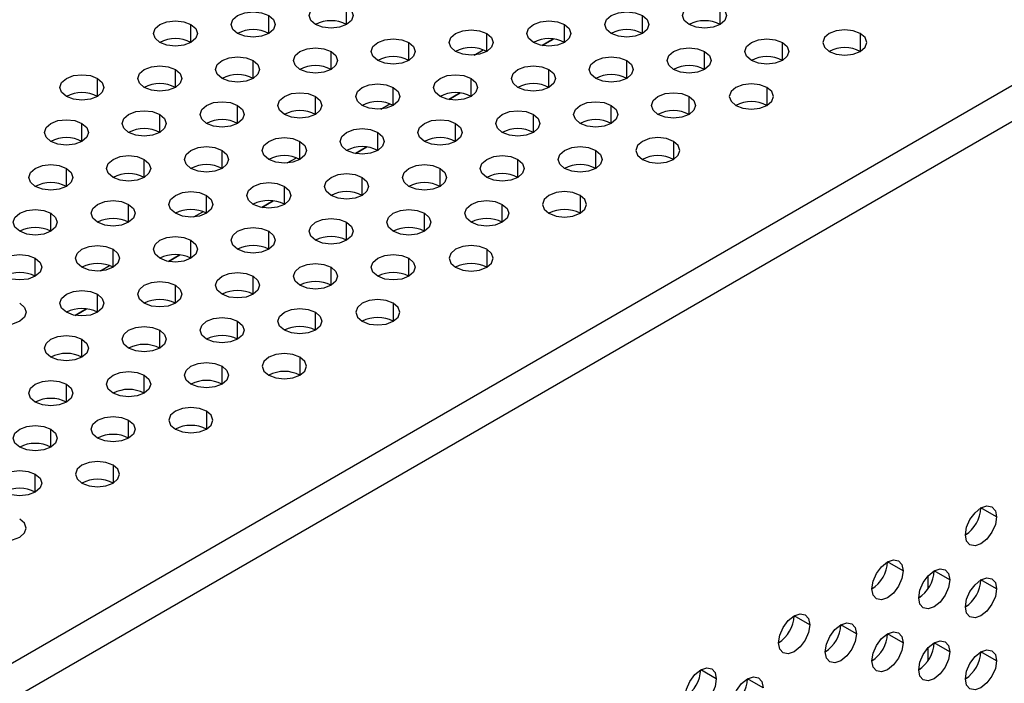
# Model space of a CAD drawing. Header units: millimetres. Extents: x 0 to 1118, y 0 to 864.
# Tile 262 of 304: x 981.29 to 988.74, y 692.65 to 697.67. Entities that reach past the tile are written whole.
import ezdxf

# ---------------------------------------------------------------- set-up
doc = ezdxf.new("R2010")
doc.units = ezdxf.units.MM

msp = doc.modelspace()

# ---------------------------------------------------------------- linework, layer by layer
at = {"color": 7, "linetype": 'Continuous', "lineweight": 25}
for p, q in [((926.1057, 660.9838), (999.8805, 703.5731)), ((926.2471, 660.7933), (999.9748, 703.3554)), ((985.3307, 697.5272), (985.2448, 697.4776)), ((984.6236, 697.1189), (984.5377, 697.0694)), ((983.9165, 696.7107), (983.8306, 696.6612)), ((983.2093, 696.3025), (983.1235, 696.253)), ((982.5022, 695.8943), (982.4164, 695.8448)), ((981.7951, 695.4861), (981.7093, 695.4366)), ((988.6846, 693.9118), (988.5668, 693.9798)), ((987.9775, 693.5036), (987.8597, 693.5716)), ((988.1661, 693.3674), (988.1661, 693.465)), ((988.3311, 693.4355), (988.2132, 693.5035)), ((988.6846, 693.3674), (988.5668, 693.4354)), ((987.2704, 693.0953), (987.1526, 693.1634)), ((987.624, 693.0273), (987.5061, 693.0953)), ((987.9775, 692.9592), (987.8597, 693.0272)), ((988.3311, 692.8911), (988.2132, 692.9591)), ((988.1661, 692.8231), (988.1661, 692.9206)), ((988.6846, 692.823), (988.5668, 692.8911)), ((986.5633, 692.6871), (986.4455, 692.7552)), ((986.9169, 692.6191), (986.799, 692.6871))]:
    msp.add_line(p, q, dxfattribs=at)
at = {"color": 8, "linetype": 'Continuous', "lineweight": 25}
for p, q in [((983.1751, 697.5691), (983.1751, 697.7051)), ((983.7644, 697.6371), (983.7644, 697.7732)), ((986.0035, 697.5691), (986.0035, 697.7051)), ((986.5928, 697.6371), (986.5928, 697.7732)), ((982.5858, 697.501), (982.5858, 697.6371)), ((985.4143, 697.501), (985.4143, 697.6371)), ((984.825, 697.433), (984.825, 697.5691)), ((987.6534, 697.5691), (987.6534, 697.433)), ((984.2358, 697.365), (984.2358, 697.501)), ((985.245, 697.4776), (985.3309, 697.5271)), ((987.0642, 697.365), (987.0642, 697.501)), ((983.6465, 697.2969), (983.6465, 697.433)), ((984.7297, 697.4057), (984.7985, 697.4454)), ((986.4749, 697.2969), (986.4749, 697.433)), ((983.0573, 697.2289), (983.0573, 697.365)), ((985.8857, 697.2289), (985.8857, 697.365)), ((982.468, 697.1609), (982.468, 697.2969)), ((985.2964, 697.1609), (985.2964, 697.2969)), ((981.8787, 697.0928), (981.8787, 697.2289)), ((984.7072, 697.0928), (984.7072, 697.2289)), ((984.1179, 697.0248), (984.1179, 697.1609)), ((984.5379, 697.0694), (984.6238, 697.1189)), ((986.9463, 697.1609), (986.9463, 697.0248)), ((983.5287, 696.9568), (983.5287, 697.0928)), ((984.0226, 696.9975), (984.0914, 697.0372)), ((986.3571, 696.9568), (986.3571, 697.0928)), ((982.9394, 696.8887), (982.9394, 697.0248)), ((985.7678, 696.8887), (985.7678, 697.0248)), ((981.7609, 696.7527), (981.7609, 696.8887)), ((982.3501, 696.8207), (982.3501, 696.9568)), ((984.5893, 696.7527), (984.5893, 696.8887)), ((985.1786, 696.8207), (985.1786, 696.9568)), ((984.0001, 696.6846), (984.0001, 696.8207)), ((983.4108, 696.6166), (983.4108, 696.7527)), ((986.2392, 696.7527), (986.2392, 696.6166)), ((982.8215, 696.5486), (982.8215, 696.6846)), ((983.8308, 696.6612), (983.9166, 696.7107)), ((985.65, 696.5486), (985.65, 696.6846)), ((982.2323, 696.4805), (982.2323, 696.6166)), ((983.3155, 696.5893), (983.3843, 696.629)), ((985.0607, 696.4805), (985.0607, 696.6166)), ((981.643, 696.4125), (981.643, 696.5486)), ((984.4715, 696.4125), (984.4715, 696.5486)), ((983.8822, 696.3445), (983.8822, 696.4805)), ((983.293, 696.2764), (983.293, 696.4125)), ((982.7037, 696.2084), (982.7037, 696.3445)), ((983.1237, 696.2529), (983.2095, 696.3025)), ((985.5321, 696.3445), (985.5321, 696.2084)), ((982.1144, 696.1404), (982.1144, 696.2764)), ((982.6084, 696.1811), (982.6772, 696.2208)), ((984.9429, 696.1404), (984.9429, 696.2764)), ((981.5252, 696.0723), (981.5252, 696.2084)), ((983.7644, 696.0043), (983.7644, 696.1404)), ((984.3536, 696.0723), (984.3536, 696.2084)), ((983.1751, 695.9363), (983.1751, 696.0723)), ((982.5858, 695.8682), (982.5858, 696.0043)), ((981.9966, 695.8002), (981.9966, 695.9363)), ((984.825, 695.9363), (984.825, 695.8002)), ((981.4073, 695.7322), (981.4073, 695.8682)), ((982.4166, 695.8447), (982.5024, 695.8943)), ((984.2358, 695.7322), (984.2358, 695.8682)), ((981.9012, 695.7729), (981.9701, 695.8126)), ((983.6465, 695.6641), (983.6465, 695.8002)), ((983.0573, 695.5961), (983.0573, 695.7322)), ((982.468, 695.5281), (982.468, 695.6641)), ((981.8787, 695.46), (981.8787, 695.5961)), ((981.7095, 695.4365), (981.7953, 695.4861)), ((984.1179, 695.5281), (984.1179, 695.392)), ((982.9394, 695.2559), (982.9394, 695.392)), ((983.5287, 695.324), (983.5287, 695.46)), ((982.3501, 695.1879), (982.3501, 695.324)), ((981.7609, 695.1199), (981.7609, 695.2559)), ((983.4108, 695.1199), (983.4108, 694.9838)), ((982.8215, 694.9158), (982.8215, 695.0518)), ((982.2323, 694.8477), (982.2323, 694.9838)), ((981.643, 694.7797), (981.643, 694.9158)), ((982.7037, 694.7117), (982.7037, 694.5756)), ((981.5252, 694.4395), (981.5252, 694.5756)), ((982.1144, 694.5076), (982.1144, 694.6436)), ((981.9966, 694.3034), (981.9966, 694.1674)), ((981.4073, 694.0993), (981.4073, 694.2354))]:
    msp.add_line(p, q, dxfattribs=at)
at = {"color": 7, "linetype": 'Continuous', "lineweight": 25, "flags": 128}
for points in [[(983.5287, 697.6371), (983.4925, 697.6683), (983.4798, 697.7051), (983.4925, 697.742), (983.5287, 697.7732), (983.5827, 697.794), (983.6465, 697.8014), (983.7103, 697.794), (983.7644, 697.7732)], [(986.3571, 697.6371), (986.321, 697.6683), (986.3083, 697.7051), (986.321, 697.742), (986.3571, 697.7732), (986.4112, 697.794), (986.4749, 697.8014), (986.5387, 697.794), (986.5928, 697.7732)], [(982.9394, 697.5691), (982.9033, 697.6003), (982.8906, 697.6371), (982.9033, 697.6739), (982.9394, 697.7051), (982.9935, 697.726), (983.0573, 697.7333), (983.121, 697.726), (983.1751, 697.7051)], [(983.1751, 697.7051), (983.2112, 697.6739), (983.2239, 697.6371), (983.2112, 697.6003), (983.1751, 697.5691), (983.121, 697.5482), (983.0573, 697.5409), (982.9935, 697.5482), (982.9394, 697.5691)], [(983.7644, 697.7732), (983.8005, 697.742), (983.8132, 697.7051), (983.8005, 697.6683), (983.7644, 697.6371), (983.7103, 697.6163), (983.6465, 697.6089), (983.5827, 697.6163), (983.5287, 697.6371)], [(985.7678, 697.5691), (985.7317, 697.6003), (985.719, 697.6371), (985.7317, 697.6739), (985.7678, 697.7051), (985.8219, 697.726), (985.8857, 697.7333), (985.9495, 697.726), (986.0035, 697.7051)], [(986.0035, 697.7051), (986.0397, 697.6739), (986.0523, 697.6371), (986.0397, 697.6003), (986.0035, 697.5691), (985.9495, 697.5482), (985.8857, 697.5409), (985.8219, 697.5482), (985.7678, 697.5691)], [(986.5928, 697.7732), (986.6289, 697.742), (986.6416, 697.7051), (986.6289, 697.6683), (986.5928, 697.6371), (986.5387, 697.6163), (986.4749, 697.6089), (986.4112, 697.6163), (986.3571, 697.6371)], [(982.3501, 697.501), (982.314, 697.5323), (982.3013, 697.5691), (982.314, 697.6059), (982.3501, 697.6371), (982.4042, 697.658), (982.468, 697.6653), (982.5318, 697.658), (982.5858, 697.6371)], [(982.5858, 697.6371), (982.622, 697.6059), (982.6347, 697.5691), (982.622, 697.5323), (982.5858, 697.501), (982.5318, 697.4802), (982.468, 697.4729), (982.4042, 697.4802), (982.3501, 697.501)], [(985.1786, 697.501), (985.1424, 697.5323), (985.1298, 697.5691), (985.1424, 697.6059), (985.1786, 697.6371), (985.2326, 697.658), (985.2964, 697.6653), (985.3602, 697.658), (985.4143, 697.6371)], [(985.4143, 697.6371), (985.4504, 697.6059), (985.4631, 697.5691), (985.4504, 697.5323), (985.4143, 697.501), (985.3602, 697.4802), (985.2964, 697.4729), (985.2326, 697.4802), (985.1786, 697.501)], [(984.5893, 697.433), (984.5532, 697.4642), (984.5405, 697.501), (984.5532, 697.5379), (984.5893, 697.5691), (984.6434, 697.5899), (984.7072, 697.5973), (984.7709, 697.5899), (984.825, 697.5691)], [(984.825, 697.5691), (984.8611, 697.5379), (984.8738, 697.501), (984.8611, 697.4642), (984.825, 697.433), (984.7709, 697.4122), (984.7072, 697.4048), (984.6434, 697.4122), (984.5893, 697.433)], [(987.6534, 697.5691), (987.5994, 697.5899), (987.5356, 697.5973), (987.4718, 697.5899), (987.4177, 697.5691), (987.3816, 697.5379), (987.3689, 697.501), (987.3816, 697.4642), (987.4177, 697.433)], [(987.4177, 697.433), (987.4718, 697.4122), (987.5356, 697.4048), (987.5994, 697.4122), (987.6534, 697.433), (987.6896, 697.4642), (987.7023, 697.501), (987.6896, 697.5379), (987.6534, 697.5691)], [(984.0001, 697.365), (983.9639, 697.3962), (983.9512, 697.433), (983.9639, 697.4698), (984.0001, 697.501), (984.0541, 697.5219), (984.1179, 697.5292), (984.1817, 697.5219), (984.2358, 697.501)], [(984.2358, 697.501), (984.2719, 697.4698), (984.2846, 697.433), (984.2719, 697.3962), (984.2358, 697.365), (984.1817, 697.3441), (984.1179, 697.3368), (984.0541, 697.3441), (984.0001, 697.365)], [(986.8285, 697.365), (986.7924, 697.3962), (986.7797, 697.433), (986.7924, 697.4698), (986.8285, 697.501), (986.8826, 697.5219), (986.9463, 697.5292), (987.0101, 697.5219), (987.0642, 697.501)], [(987.0642, 697.501), (987.1003, 697.4698), (987.113, 697.433), (987.1003, 697.3962), (987.0642, 697.365), (987.0101, 697.3441), (986.9463, 697.3368), (986.8826, 697.3441), (986.8285, 697.365)], [(983.4108, 697.2969), (983.3747, 697.3282), (983.362, 697.365), (983.3747, 697.4018), (983.4108, 697.433), (983.4649, 697.4539), (983.5287, 697.4612), (983.5924, 697.4539), (983.6465, 697.433)], [(983.6465, 697.433), (983.6826, 697.4018), (983.6953, 697.365), (983.6826, 697.3282), (983.6465, 697.2969), (983.5924, 697.2761), (983.5287, 697.2688), (983.4649, 697.2761), (983.4108, 697.2969)], [(986.2392, 697.2969), (986.2031, 697.3282), (986.1904, 697.365), (986.2031, 697.4018), (986.2392, 697.433), (986.2933, 697.4539), (986.3571, 697.4612), (986.4209, 697.4539), (986.4749, 697.433)], [(986.4749, 697.433), (986.5111, 697.4018), (986.5237, 697.365), (986.5111, 697.3282), (986.4749, 697.2969), (986.4209, 697.2761), (986.3571, 697.2688), (986.2933, 697.2761), (986.2392, 697.2969)], [(982.8215, 697.2289), (982.7854, 697.2601), (982.7727, 697.2969), (982.7854, 697.3338), (982.8215, 697.365), (982.8756, 697.3858), (982.9394, 697.3932), (983.0032, 697.3858), (983.0573, 697.365)], [(983.0573, 697.365), (983.0934, 697.3338), (983.1061, 697.2969), (983.0934, 697.2601), (983.0573, 697.2289), (983.0032, 697.2081), (982.9394, 697.2007), (982.8756, 697.2081), (982.8215, 697.2289)], [(985.65, 697.2289), (985.6138, 697.2601), (985.6012, 697.2969), (985.6138, 697.3338), (985.65, 697.365), (985.704, 697.3858), (985.7678, 697.3932), (985.8316, 697.3858), (985.8857, 697.365)], [(985.8857, 697.365), (985.9218, 697.3338), (985.9345, 697.2969), (985.9218, 697.2601), (985.8857, 697.2289), (985.8316, 697.2081), (985.7678, 697.2007), (985.704, 697.2081), (985.65, 697.2289)], [(981.643, 697.0928), (981.6069, 697.1241), (981.5942, 697.1609), (981.6069, 697.1977), (981.643, 697.2289), (981.6971, 697.2498), (981.7609, 697.2571), (981.8247, 697.2498), (981.8787, 697.2289)], [(982.2323, 697.1609), (982.1962, 697.1921), (982.1835, 697.2289), (982.1962, 697.2657), (982.2323, 697.2969), (982.2864, 697.3178), (982.3501, 697.3251), (982.4139, 697.3178), (982.468, 697.2969)], [(982.468, 697.2969), (982.5041, 697.2657), (982.5168, 697.2289), (982.5041, 697.1921), (982.468, 697.1609), (982.4139, 697.14), (982.3501, 697.1327), (982.2864, 697.14), (982.2323, 697.1609)], [(984.4715, 697.0928), (984.4353, 697.1241), (984.4226, 697.1609), (984.4353, 697.1977), (984.4715, 697.2289), (984.5255, 697.2498), (984.5893, 697.2571), (984.6531, 697.2498), (984.7072, 697.2289)], [(985.0607, 697.1609), (985.0246, 697.1921), (985.0119, 697.2289), (985.0246, 697.2657), (985.0607, 697.2969), (985.1148, 697.3178), (985.1786, 697.3251), (985.2424, 697.3178), (985.2964, 697.2969)], [(985.2964, 697.2969), (985.3326, 697.2657), (985.3452, 697.2289), (985.3326, 697.1921), (985.2964, 697.1609), (985.2424, 697.14), (985.1786, 697.1327), (985.1148, 697.14), (985.0607, 697.1609)], [(981.8787, 697.2289), (981.9149, 697.1977), (981.9276, 697.1609), (981.9149, 697.1241), (981.8787, 697.0928), (981.8247, 697.072), (981.7609, 697.0647), (981.6971, 697.072), (981.643, 697.0928)], [(983.8822, 697.0248), (983.8461, 697.056), (983.8334, 697.0928), (983.8461, 697.1297), (983.8822, 697.1609), (983.9363, 697.1817), (984.0001, 697.1891), (984.0638, 697.1817), (984.1179, 697.1609)], [(984.7072, 697.2289), (984.7433, 697.1977), (984.756, 697.1609), (984.7433, 697.1241), (984.7072, 697.0928), (984.6531, 697.072), (984.5893, 697.0647), (984.5255, 697.072), (984.4715, 697.0928)], [(986.9463, 697.1609), (986.8923, 697.1817), (986.8285, 697.1891), (986.7647, 697.1817), (986.7106, 697.1609), (986.6745, 697.1297), (986.6618, 697.0928), (986.6745, 697.056), (986.7106, 697.0248)], [(983.293, 696.9568), (983.2568, 696.988), (983.2441, 697.0248), (983.2568, 697.0616), (983.293, 697.0928), (983.347, 697.1137), (983.4108, 697.121), (983.4746, 697.1137), (983.5287, 697.0928)], [(984.1179, 697.1609), (984.154, 697.1297), (984.1667, 697.0928), (984.154, 697.056), (984.1179, 697.0248), (984.0638, 697.004), (984.0001, 696.9966), (983.9363, 697.004), (983.8822, 697.0248)], [(986.1214, 696.9568), (986.0853, 696.988), (986.0726, 697.0248), (986.0853, 697.0616), (986.1214, 697.0928), (986.1755, 697.1137), (986.2392, 697.121), (986.303, 697.1137), (986.3571, 697.0928)], [(986.7106, 697.0248), (986.7647, 697.004), (986.8285, 696.9966), (986.8923, 697.004), (986.9463, 697.0248), (986.9825, 697.056), (986.9952, 697.0928), (986.9825, 697.1297), (986.9463, 697.1609)], [(982.7037, 696.8887), (982.6676, 696.92), (982.6549, 696.9568), (982.6676, 696.9936), (982.7037, 697.0248), (982.7578, 697.0457), (982.8215, 697.053), (982.8853, 697.0457), (982.9394, 697.0248)], [(983.5287, 697.0928), (983.5648, 697.0616), (983.5775, 697.0248), (983.5648, 696.988), (983.5287, 696.9568), (983.4746, 696.9359), (983.4108, 696.9286), (983.347, 696.9359), (983.293, 696.9568)], [(985.5321, 696.8887), (985.496, 696.92), (985.4833, 696.9568), (985.496, 696.9936), (985.5321, 697.0248), (985.5862, 697.0457), (985.65, 697.053), (985.7138, 697.0457), (985.7678, 697.0248)], [(986.3571, 697.0928), (986.3932, 697.0616), (986.4059, 697.0248), (986.3932, 696.988), (986.3571, 696.9568), (986.303, 696.9359), (986.2392, 696.9286), (986.1755, 696.9359), (986.1214, 696.9568)], [(982.1144, 696.8207), (982.0783, 696.8519), (982.0656, 696.8887), (982.0783, 696.9256), (982.1144, 696.9568), (982.1685, 696.9776), (982.2323, 696.985), (982.2961, 696.9776), (982.3501, 696.9568)], [(982.9394, 697.0248), (982.9755, 696.9936), (982.9882, 696.9568), (982.9755, 696.92), (982.9394, 696.8887), (982.8853, 696.8679), (982.8215, 696.8606), (982.7578, 696.8679), (982.7037, 696.8887)], [(984.9429, 696.8207), (984.9067, 696.8519), (984.8941, 696.8887), (984.9067, 696.9256), (984.9429, 696.9568), (984.9969, 696.9776), (985.0607, 696.985), (985.1245, 696.9776), (985.1786, 696.9568)], [(985.7678, 697.0248), (985.804, 696.9936), (985.8166, 696.9568), (985.804, 696.92), (985.7678, 696.8887), (985.7138, 696.8679), (985.65, 696.8606), (985.5862, 696.8679), (985.5321, 696.8887)], [(981.5252, 696.7527), (981.4891, 696.7839), (981.4764, 696.8207), (981.4891, 696.8575), (981.5252, 696.8887), (981.5793, 696.9096), (981.643, 696.9169), (981.7068, 696.9096), (981.7609, 696.8887)], [(981.7609, 696.8887), (981.797, 696.8575), (981.8097, 696.8207), (981.797, 696.7839), (981.7609, 696.7527), (981.7068, 696.7318), (981.643, 696.7245), (981.5793, 696.7318), (981.5252, 696.7527)], [(982.3501, 696.9568), (982.3863, 696.9256), (982.399, 696.8887), (982.3863, 696.8519), (982.3501, 696.8207), (982.2961, 696.7999), (982.2323, 696.7925), (982.1685, 696.7999), (982.1144, 696.8207)], [(984.3536, 696.7527), (984.3175, 696.7839), (984.3048, 696.8207), (984.3175, 696.8575), (984.3536, 696.8887), (984.4077, 696.9096), (984.4715, 696.9169), (984.5352, 696.9096), (984.5893, 696.8887)], [(984.5893, 696.8887), (984.6254, 696.8575), (984.6381, 696.8207), (984.6254, 696.7839), (984.5893, 696.7527), (984.5352, 696.7318), (984.4715, 696.7245), (984.4077, 696.7318), (984.3536, 696.7527)], [(985.1786, 696.9568), (985.2147, 696.9256), (985.2274, 696.8887), (985.2147, 696.8519), (985.1786, 696.8207), (985.1245, 696.7999), (985.0607, 696.7925), (984.9969, 696.7999), (984.9429, 696.8207)], [(983.7644, 696.6846), (983.7282, 696.7159), (983.7155, 696.7527), (983.7282, 696.7895), (983.7644, 696.8207), (983.8184, 696.8416), (983.8822, 696.8489), (983.946, 696.8416), (984.0001, 696.8207)], [(984.0001, 696.8207), (984.0362, 696.7895), (984.0489, 696.7527), (984.0362, 696.7159), (984.0001, 696.6846), (983.946, 696.6638), (983.8822, 696.6565), (983.8184, 696.6638), (983.7644, 696.6846)], [(983.1751, 696.6166), (983.139, 696.6478), (983.1263, 696.6846), (983.139, 696.7215), (983.1751, 696.7527), (983.2292, 696.7735), (983.293, 696.7809), (983.3567, 696.7735), (983.4108, 696.7527)], [(983.4108, 696.7527), (983.4469, 696.7215), (983.4596, 696.6846), (983.4469, 696.6478), (983.4108, 696.6166), (983.3567, 696.5957), (983.293, 696.5884), (983.2292, 696.5957), (983.1751, 696.6166)], [(986.2392, 696.7527), (986.1852, 696.7735), (986.1214, 696.7809), (986.0576, 696.7735), (986.0035, 696.7527), (985.9674, 696.7215), (985.9547, 696.6846), (985.9674, 696.6478), (986.0035, 696.6166)], [(986.0035, 696.6166), (986.0576, 696.5957), (986.1214, 696.5884), (986.1852, 696.5957), (986.2392, 696.6166), (986.2754, 696.6478), (986.288, 696.6846), (986.2754, 696.7215), (986.2392, 696.7527)], [(982.5858, 696.5486), (982.5497, 696.5798), (982.537, 696.6166), (982.5497, 696.6534), (982.5858, 696.6846), (982.6399, 696.7055), (982.7037, 696.7128), (982.7675, 696.7055), (982.8215, 696.6846)], [(982.8215, 696.6846), (982.8577, 696.6534), (982.8704, 696.6166), (982.8577, 696.5798), (982.8215, 696.5486), (982.7675, 696.5277), (982.7037, 696.5204), (982.6399, 696.5277), (982.5858, 696.5486)], [(985.4143, 696.5486), (985.3781, 696.5798), (985.3655, 696.6166), (985.3781, 696.6534), (985.4143, 696.6846), (985.4683, 696.7055), (985.5321, 696.7128), (985.5959, 696.7055), (985.65, 696.6846)], [(985.65, 696.6846), (985.6861, 696.6534), (985.6988, 696.6166), (985.6861, 696.5798), (985.65, 696.5486), (985.5959, 696.5277), (985.5321, 696.5204), (985.4683, 696.5277), (985.4143, 696.5486)], [(981.9966, 696.4805), (981.9605, 696.5118), (981.9478, 696.5486), (981.9605, 696.5854), (981.9966, 696.6166), (982.0507, 696.6375), (982.1144, 696.6448), (982.1782, 696.6375), (982.2323, 696.6166)], [(982.2323, 696.6166), (982.2684, 696.5854), (982.2811, 696.5486), (982.2684, 696.5118), (982.2323, 696.4805), (982.1782, 696.4597), (982.1144, 696.4524), (982.0507, 696.4597), (981.9966, 696.4805)], [(984.825, 696.4805), (984.7889, 696.5118), (984.7762, 696.5486), (984.7889, 696.5854), (984.825, 696.6166), (984.8791, 696.6375), (984.9429, 696.6448), (985.0066, 696.6375), (985.0607, 696.6166)], [(985.0607, 696.6166), (985.0968, 696.5854), (985.1095, 696.5486), (985.0968, 696.5118), (985.0607, 696.4805), (985.0066, 696.4597), (984.9429, 696.4524), (984.8791, 696.4597), (984.825, 696.4805)], [(981.4073, 696.4125), (981.3712, 696.4437), (981.3585, 696.4805), (981.3712, 696.5174), (981.4073, 696.5486), (981.4614, 696.5694), (981.5252, 696.5768), (981.589, 696.5694), (981.643, 696.5486)], [(981.643, 696.5486), (981.6792, 696.5174), (981.6919, 696.4805), (981.6792, 696.4437), (981.643, 696.4125), (981.589, 696.3916), (981.5252, 696.3843), (981.4614, 696.3916), (981.4073, 696.4125)], [(984.2358, 696.4125), (984.1996, 696.4437), (984.1869, 696.4805), (984.1996, 696.5174), (984.2358, 696.5486), (984.2898, 696.5694), (984.3536, 696.5768), (984.4174, 696.5694), (984.4715, 696.5486)], [(984.4715, 696.5486), (984.5076, 696.5174), (984.5203, 696.4805), (984.5076, 696.4437), (984.4715, 696.4125), (984.4174, 696.3916), (984.3536, 696.3843), (984.2898, 696.3916), (984.2358, 696.4125)], [(983.0573, 696.2764), (983.0211, 696.3076), (983.0084, 696.3445), (983.0211, 696.3813), (983.0573, 696.4125), (983.1113, 696.4334), (983.1751, 696.4407), (983.2389, 696.4334), (983.293, 696.4125)], [(983.6465, 696.3445), (983.6104, 696.3757), (983.5977, 696.4125), (983.6104, 696.4493), (983.6465, 696.4805), (983.7006, 696.5014), (983.7644, 696.5087), (983.8281, 696.5014), (983.8822, 696.4805)], [(983.8822, 696.4805), (983.9183, 696.4493), (983.931, 696.4125), (983.9183, 696.3757), (983.8822, 696.3445), (983.8281, 696.3236), (983.7644, 696.3163), (983.7006, 696.3236), (983.6465, 696.3445)], [(982.468, 696.2084), (982.4319, 696.2396), (982.4192, 696.2764), (982.4319, 696.3133), (982.468, 696.3445), (982.5221, 696.3653), (982.5858, 696.3726), (982.6496, 696.3653), (982.7037, 696.3445)], [(983.293, 696.4125), (983.3291, 696.3813), (983.3418, 696.3445), (983.3291, 696.3076), (983.293, 696.2764), (983.2389, 696.2556), (983.1751, 696.2483), (983.1113, 696.2556), (983.0573, 696.2764)], [(985.5321, 696.3445), (985.4781, 696.3653), (985.4143, 696.3726), (985.3505, 696.3653), (985.2964, 696.3445), (985.2603, 696.3133), (985.2476, 696.2764), (985.2603, 696.2396), (985.2964, 696.2084)], [(981.8787, 696.1404), (981.8426, 696.1716), (981.8299, 696.2084), (981.8426, 696.2452), (981.8787, 696.2764), (981.9328, 696.2973), (981.9966, 696.3046), (982.0604, 696.2973), (982.1144, 696.2764)], [(982.7037, 696.3445), (982.7398, 696.3133), (982.7525, 696.2764), (982.7398, 696.2396), (982.7037, 696.2084), (982.6496, 696.1875), (982.5858, 696.1802), (982.5221, 696.1875), (982.468, 696.2084)], [(984.7072, 696.1404), (984.671, 696.1716), (984.6584, 696.2084), (984.671, 696.2452), (984.7072, 696.2764), (984.7612, 696.2973), (984.825, 696.3046), (984.8888, 696.2973), (984.9429, 696.2764)], [(985.2964, 696.2084), (985.3505, 696.1875), (985.4143, 696.1802), (985.4781, 696.1875), (985.5321, 696.2084), (985.5683, 696.2396), (985.5809, 696.2764), (985.5683, 696.3133), (985.5321, 696.3445)], [(981.2895, 696.0723), (981.2534, 696.1035), (981.2407, 696.1404), (981.2534, 696.1772), (981.2895, 696.2084), (981.3436, 696.2293), (981.4073, 696.2366), (981.4711, 696.2293), (981.5252, 696.2084)], [(982.1144, 696.2764), (982.1506, 696.2452), (982.1633, 696.2084), (982.1506, 696.1716), (982.1144, 696.1404), (982.0604, 696.1195), (981.9966, 696.1122), (981.9328, 696.1195), (981.8787, 696.1404)], [(984.1179, 696.0723), (984.0818, 696.1035), (984.0691, 696.1404), (984.0818, 696.1772), (984.1179, 696.2084), (984.172, 696.2293), (984.2358, 696.2366), (984.2995, 696.2293), (984.3536, 696.2084)], [(984.9429, 696.2764), (984.979, 696.2452), (984.9917, 696.2084), (984.979, 696.1716), (984.9429, 696.1404), (984.8888, 696.1195), (984.825, 696.1122), (984.7612, 696.1195), (984.7072, 696.1404)], [(981.5252, 696.2084), (981.5613, 696.1772), (981.574, 696.1404), (981.5613, 696.1035), (981.5252, 696.0723), (981.4711, 696.0515), (981.4073, 696.0442), (981.3436, 696.0515), (981.2895, 696.0723)], [(983.5287, 696.0043), (983.4925, 696.0355), (983.4798, 696.0723), (983.4925, 696.1092), (983.5287, 696.1404), (983.5827, 696.1612), (983.6465, 696.1685), (983.7103, 696.1612), (983.7644, 696.1404)], [(983.7644, 696.1404), (983.8005, 696.1092), (983.8132, 696.0723), (983.8005, 696.0355), (983.7644, 696.0043), (983.7103, 695.9834), (983.6465, 695.9761), (983.5827, 695.9834), (983.5287, 696.0043)], [(984.3536, 696.2084), (984.3897, 696.1772), (984.4024, 696.1404), (984.3897, 696.1035), (984.3536, 696.0723), (984.2995, 696.0515), (984.2358, 696.0442), (984.172, 696.0515), (984.1179, 696.0723)], [(982.9394, 695.9363), (982.9033, 695.9675), (982.8906, 696.0043), (982.9033, 696.0411), (982.9394, 696.0723), (982.9935, 696.0932), (983.0573, 696.1005), (983.121, 696.0932), (983.1751, 696.0723)], [(983.1751, 696.0723), (983.2112, 696.0411), (983.2239, 696.0043), (983.2112, 695.9675), (983.1751, 695.9363), (983.121, 695.9154), (983.0573, 695.9081), (982.9935, 695.9154), (982.9394, 695.9363)], [(982.3501, 695.8682), (982.314, 695.8994), (982.3013, 695.9363), (982.314, 695.9731), (982.3501, 696.0043), (982.4042, 696.0252), (982.468, 696.0325), (982.5318, 696.0252), (982.5858, 696.0043)], [(982.5858, 696.0043), (982.622, 695.9731), (982.6347, 695.9363), (982.622, 695.8994), (982.5858, 695.8682), (982.5318, 695.8474), (982.468, 695.8401), (982.4042, 695.8474), (982.3501, 695.8682)], [(981.7609, 695.8002), (981.7248, 695.8314), (981.7121, 695.8682), (981.7248, 695.9051), (981.7609, 695.9363), (981.815, 695.9571), (981.8787, 695.9644), (981.9425, 695.9571), (981.9966, 695.9363)], [(981.9966, 695.9363), (982.0327, 695.9051), (982.0454, 695.8682), (982.0327, 695.8314), (981.9966, 695.8002), (981.9425, 695.7793), (981.8787, 695.772), (981.815, 695.7793), (981.7609, 695.8002)], [(984.825, 695.9363), (984.7709, 695.9571), (984.7072, 695.9644), (984.6434, 695.9571), (984.5893, 695.9363), (984.5532, 695.9051), (984.5405, 695.8682), (984.5532, 695.8314), (984.5893, 695.8002)], [(984.5893, 695.8002), (984.6434, 695.7793), (984.7072, 695.772), (984.7709, 695.7793), (984.825, 695.8002), (984.8611, 695.8314), (984.8738, 695.8682), (984.8611, 695.9051), (984.825, 695.9363)], [(981.1716, 695.7322), (981.1355, 695.7634), (981.1228, 695.8002), (981.1355, 695.837), (981.1716, 695.8682), (981.2257, 695.8891), (981.2895, 695.8964), (981.3533, 695.8891), (981.4073, 695.8682)], [(981.4073, 695.8682), (981.4435, 695.837), (981.4562, 695.8002), (981.4435, 695.7634), (981.4073, 695.7322), (981.3533, 695.7113), (981.2895, 695.704), (981.2257, 695.7113), (981.1716, 695.7322)], [(984.0001, 695.7322), (983.9639, 695.7634), (983.9512, 695.8002), (983.9639, 695.837), (984.0001, 695.8682), (984.0541, 695.8891), (984.1179, 695.8964), (984.1817, 695.8891), (984.2358, 695.8682)], [(984.2358, 695.8682), (984.2719, 695.837), (984.2846, 695.8002), (984.2719, 695.7634), (984.2358, 695.7322), (984.1817, 695.7113), (984.1179, 695.704), (984.0541, 695.7113), (984.0001, 695.7322)], [(983.4108, 695.6641), (983.3747, 695.6953), (983.362, 695.7322), (983.3747, 695.769), (983.4108, 695.8002), (983.4649, 695.8211), (983.5287, 695.8284), (983.5924, 695.8211), (983.6465, 695.8002)], [(983.6465, 695.8002), (983.6826, 695.769), (983.6953, 695.7322), (983.6826, 695.6953), (983.6465, 695.6641), (983.5924, 695.6433), (983.5287, 695.6359), (983.4649, 695.6433), (983.4108, 695.6641)], [(982.2323, 695.5281), (982.1962, 695.5593), (982.1835, 695.5961), (982.1962, 695.6329), (982.2323, 695.6641), (982.2864, 695.685), (982.3501, 695.6923), (982.4139, 695.685), (982.468, 695.6641)], [(982.8215, 695.5961), (982.7854, 695.6273), (982.7727, 695.6641), (982.7854, 695.7009), (982.8215, 695.7322), (982.8756, 695.753), (982.9394, 695.7603), (983.0032, 695.753), (983.0573, 695.7322)], [(983.0573, 695.7322), (983.0934, 695.7009), (983.1061, 695.6641), (983.0934, 695.6273), (983.0573, 695.5961), (983.0032, 695.5752), (982.9394, 695.5679), (982.8756, 695.5752), (982.8215, 695.5961)], [(981.643, 695.46), (981.6069, 695.4912), (981.5942, 695.5281), (981.6069, 695.5649), (981.643, 695.5961), (981.6971, 695.617), (981.7609, 695.6243), (981.8247, 695.617), (981.8787, 695.5961)], [(982.468, 695.6641), (982.5041, 695.6329), (982.5168, 695.5961), (982.5041, 695.5593), (982.468, 695.5281), (982.4139, 695.5072), (982.3501, 695.4999), (982.2864, 695.5072), (982.2323, 695.5281)], [(981.8787, 695.5961), (981.9149, 695.5649), (981.9276, 695.5281), (981.9149, 695.4912), (981.8787, 695.46), (981.8247, 695.4392), (981.7609, 695.4318), (981.6971, 695.4392), (981.643, 695.46)], [(984.1179, 695.5281), (984.0638, 695.5489), (984.0001, 695.5562), (983.9363, 695.5489), (983.8822, 695.5281), (983.8461, 695.4968), (983.8334, 695.46), (983.8461, 695.4232), (983.8822, 695.392)], [(981.2895, 695.5281), (981.3256, 695.4968), (981.3383, 695.46), (981.3256, 695.4232), (981.2895, 695.392), (981.2354, 695.3711), (981.1716, 695.3638), (981.1079, 695.3711), (981.0538, 695.392)], [(983.293, 695.324), (983.2568, 695.3552), (983.2441, 695.392), (983.2568, 695.4288), (983.293, 695.46), (983.347, 695.4809), (983.4108, 695.4882), (983.4746, 695.4809), (983.5287, 695.46)], [(983.8822, 695.392), (983.9363, 695.3711), (984.0001, 695.3638), (984.0638, 695.3711), (984.1179, 695.392), (984.154, 695.4232), (984.1667, 695.46), (984.154, 695.4968), (984.1179, 695.5281)], [(982.7037, 695.2559), (982.6676, 695.2871), (982.6549, 695.324), (982.6676, 695.3608), (982.7037, 695.392), (982.7578, 695.4128), (982.8215, 695.4202), (982.8853, 695.4128), (982.9394, 695.392)], [(982.9394, 695.392), (982.9755, 695.3608), (982.9882, 695.324), (982.9755, 695.2871), (982.9394, 695.2559), (982.8853, 695.2351), (982.8215, 695.2277), (982.7578, 695.2351), (982.7037, 695.2559)], [(983.5287, 695.46), (983.5648, 695.4288), (983.5775, 695.392), (983.5648, 695.3552), (983.5287, 695.324), (983.4746, 695.3031), (983.4108, 695.2958), (983.347, 695.3031), (983.293, 695.324)], [(982.1144, 695.1879), (982.0783, 695.2191), (982.0656, 695.2559), (982.0783, 695.2927), (982.1144, 695.324), (982.1685, 695.3448), (982.2323, 695.3521), (982.2961, 695.3448), (982.3501, 695.324)], [(982.3501, 695.324), (982.3863, 695.2927), (982.399, 695.2559), (982.3863, 695.2191), (982.3501, 695.1879), (982.2961, 695.167), (982.2323, 695.1597), (982.1685, 695.167), (982.1144, 695.1879)], [(981.5252, 695.1199), (981.4891, 695.1511), (981.4764, 695.1879), (981.4891, 695.2247), (981.5252, 695.2559), (981.5793, 695.2768), (981.643, 695.2841), (981.7068, 695.2768), (981.7609, 695.2559)], [(981.7609, 695.2559), (981.797, 695.2247), (981.8097, 695.1879), (981.797, 695.1511), (981.7609, 695.1199), (981.7068, 695.099), (981.643, 695.0917), (981.5793, 695.099), (981.5252, 695.1199)], [(983.4108, 695.1199), (983.3567, 695.1407), (983.293, 695.148), (983.2292, 695.1407), (983.1751, 695.1199), (983.139, 695.0886), (983.1263, 695.0518), (983.139, 695.015), (983.1751, 694.9838)], [(983.1751, 694.9838), (983.2292, 694.9629), (983.293, 694.9556), (983.3567, 694.9629), (983.4108, 694.9838), (983.4469, 695.015), (983.4596, 695.0518), (983.4469, 695.0886), (983.4108, 695.1199)], [(982.5858, 694.9158), (982.5497, 694.947), (982.537, 694.9838), (982.5497, 695.0206), (982.5858, 695.0518), (982.6399, 695.0727), (982.7037, 695.08), (982.7675, 695.0727), (982.8215, 695.0518)], [(982.8215, 695.0518), (982.8577, 695.0206), (982.8704, 694.9838), (982.8577, 694.947), (982.8215, 694.9158), (982.7675, 694.8949), (982.7037, 694.8876), (982.6399, 694.8949), (982.5858, 694.9158)], [(981.9966, 694.8477), (981.9605, 694.8789), (981.9478, 694.9158), (981.9605, 694.9526), (981.9966, 694.9838), (982.0507, 695.0046), (982.1144, 695.012), (982.1782, 695.0046), (982.2323, 694.9838)], [(982.2323, 694.9838), (982.2684, 694.9526), (982.2811, 694.9158), (982.2684, 694.8789), (982.2323, 694.8477), (982.1782, 694.8269), (982.1144, 694.8195), (982.0507, 694.8269), (981.9966, 694.8477)], [(981.4073, 694.7797), (981.3712, 694.8109), (981.3585, 694.8477), (981.3712, 694.8845), (981.4073, 694.9158), (981.4614, 694.9366), (981.5252, 694.9439), (981.589, 694.9366), (981.643, 694.9158)], [(981.643, 694.9158), (981.6792, 694.8845), (981.6919, 694.8477), (981.6792, 694.8109), (981.643, 694.7797), (981.589, 694.7588), (981.5252, 694.7515), (981.4614, 694.7588), (981.4073, 694.7797)], [(982.7037, 694.7117), (982.6496, 694.7325), (982.5858, 694.7398), (982.5221, 694.7325), (982.468, 694.7117), (982.4319, 694.6804), (982.4192, 694.6436), (982.4319, 694.6068), (982.468, 694.5756)], [(981.8787, 694.5076), (981.8426, 694.5388), (981.8299, 694.5756), (981.8426, 694.6124), (981.8787, 694.6436), (981.9328, 694.6645), (981.9966, 694.6718), (982.0604, 694.6645), (982.1144, 694.6436)], [(982.468, 694.5756), (982.5221, 694.5547), (982.5858, 694.5474), (982.6496, 694.5547), (982.7037, 694.5756), (982.7398, 694.6068), (982.7525, 694.6436), (982.7398, 694.6804), (982.7037, 694.7117)], [(981.2895, 694.4395), (981.2534, 694.4707), (981.2407, 694.5076), (981.2534, 694.5444), (981.2895, 694.5756), (981.3436, 694.5964), (981.4073, 694.6038), (981.4711, 694.5964), (981.5252, 694.5756)], [(981.5252, 694.5756), (981.5613, 694.5444), (981.574, 694.5076), (981.5613, 694.4707), (981.5252, 694.4395), (981.4711, 694.4187), (981.4073, 694.4113), (981.3436, 694.4187), (981.2895, 694.4395)], [(982.1144, 694.6436), (982.1506, 694.6124), (982.1633, 694.5756), (982.1506, 694.5388), (982.1144, 694.5076), (982.0604, 694.4867), (981.9966, 694.4794), (981.9328, 694.4867), (981.8787, 694.5076)], [(981.9966, 694.3034), (981.9425, 694.3243), (981.8787, 694.3316), (981.815, 694.3243), (981.7609, 694.3034), (981.7248, 694.2722), (981.7121, 694.2354), (981.7248, 694.1986), (981.7609, 694.1674)], [(981.7609, 694.1674), (981.815, 694.1465), (981.8787, 694.1392), (981.9425, 694.1465), (981.9966, 694.1674), (982.0327, 694.1986), (982.0454, 694.2354), (982.0327, 694.2722), (981.9966, 694.3034)], [(981.1716, 694.0993), (981.1355, 694.1306), (981.1228, 694.1674), (981.1355, 694.2042), (981.1716, 694.2354), (981.2257, 694.2563), (981.2895, 694.2636), (981.3533, 694.2563), (981.4073, 694.2354)], [(981.4073, 694.2354), (981.4435, 694.2042), (981.4562, 694.1674), (981.4435, 694.1306), (981.4073, 694.0993), (981.3533, 694.0785), (981.2895, 694.0712), (981.2257, 694.0785), (981.1716, 694.0993)], [(988.4489, 693.7757), (988.4579, 693.8329), (988.4835, 693.8918), (988.5217, 693.9434), (988.5668, 693.9798), (988.6119, 693.9955), (988.6501, 693.9881), (988.6757, 693.9587), (988.6846, 693.9118)], [(988.6846, 693.9118), (988.6757, 693.8545), (988.6501, 693.7956), (988.6119, 693.744), (988.5668, 693.7076), (988.5217, 693.692), (988.4835, 693.6994), (988.4579, 693.7288), (988.4489, 693.7757)], [(981.0538, 693.7592), (981.1079, 693.7383), (981.1716, 693.731), (981.2354, 693.7383), (981.2895, 693.7592), (981.3256, 693.7904), (981.3383, 693.8272), (981.3256, 693.864), (981.2895, 693.8952)], [(987.7418, 693.3675), (987.7508, 693.4247), (987.7764, 693.4836), (987.8146, 693.5352), (987.8597, 693.5716), (987.9048, 693.5873), (987.943, 693.5799), (987.9686, 693.5505), (987.9775, 693.5036)], [(987.9775, 693.5036), (987.9686, 693.4463), (987.943, 693.3874), (987.9048, 693.3358), (987.8597, 693.2994), (987.8146, 693.2838), (987.7764, 693.2912), (987.7508, 693.3206), (987.7418, 693.3675)], [(988.0954, 693.2994), (988.1044, 693.3567), (988.1299, 693.4156), (988.1681, 693.4671), (988.2132, 693.5035), (988.2583, 693.5192), (988.2966, 693.5118), (988.3221, 693.4824), (988.3311, 693.4355)], [(988.3311, 693.4355), (988.3221, 693.3782), (988.2966, 693.3193), (988.2583, 693.2677), (988.2132, 693.2313), (988.1681, 693.2157), (988.1299, 693.2231), (988.1044, 693.2525), (988.0954, 693.2994)], [(988.4489, 693.2313), (988.4579, 693.2886), (988.4835, 693.3475), (988.5217, 693.3991), (988.5668, 693.4355), (988.6119, 693.4511), (988.6501, 693.4437), (988.6757, 693.4143), (988.6846, 693.3674)], [(988.6846, 693.3674), (988.6757, 693.3101), (988.6501, 693.2512), (988.6119, 693.1997), (988.5668, 693.1633), (988.5217, 693.1476), (988.4835, 693.155), (988.4579, 693.1844), (988.4489, 693.2313)], [(987.0347, 692.9593), (987.0437, 693.0165), (987.0692, 693.0754), (987.1075, 693.127), (987.1526, 693.1634), (987.1977, 693.1791), (987.2359, 693.1717), (987.2615, 693.1422), (987.2704, 693.0953)], [(987.2704, 693.0953), (987.2615, 693.0381), (987.2359, 692.9792), (987.1977, 692.9276), (987.1526, 692.8912), (987.1075, 692.8755), (987.0692, 692.883), (987.0437, 692.9124), (987.0347, 692.9593)], [(987.3883, 692.8912), (987.3973, 692.9485), (987.4228, 693.0074), (987.461, 693.0589), (987.5061, 693.0953), (987.5512, 693.111), (987.5895, 693.1036), (987.615, 693.0742), (987.624, 693.0273)], [(987.624, 693.0273), (987.615, 692.97), (987.5895, 692.9111), (987.5512, 692.8595), (987.5061, 692.8231), (987.461, 692.8075), (987.4228, 692.8149), (987.3973, 692.8443), (987.3883, 692.8912)], [(987.7418, 692.8231), (987.7508, 692.8804), (987.7764, 692.9393), (987.8146, 692.9909), (987.8597, 693.0272), (987.9048, 693.0429), (987.943, 693.0355), (987.9686, 693.0061), (987.9775, 692.9592)], [(987.9775, 692.9592), (987.9686, 692.9019), (987.943, 692.843), (987.9048, 692.7915), (987.8597, 692.7551), (987.8146, 692.7394), (987.7764, 692.7468), (987.7508, 692.7762), (987.7418, 692.8231)], [(988.0954, 692.755), (988.1044, 692.8123), (988.1299, 692.8712), (988.1681, 692.9228), (988.2132, 692.9592), (988.2583, 692.9748), (988.2966, 692.9674), (988.3221, 692.938), (988.3311, 692.8911)], [(988.3311, 692.8911), (988.3221, 692.8339), (988.2966, 692.775), (988.2583, 692.7234), (988.2132, 692.687), (988.1681, 692.6713), (988.1299, 692.6787), (988.1044, 692.7081), (988.0954, 692.755)], [(988.4489, 692.687), (988.4579, 692.7442), (988.4835, 692.8031), (988.5217, 692.8547), (988.5668, 692.8911), (988.6119, 692.9068), (988.6501, 692.8993), (988.6757, 692.8699), (988.6846, 692.823)], [(988.6846, 692.823), (988.6757, 692.7658), (988.6501, 692.7069), (988.6119, 692.6553), (988.5668, 692.6189), (988.5217, 692.6032), (988.4835, 692.6107), (988.4579, 692.6401), (988.4489, 692.687)], [(986.3276, 692.5511), (986.3366, 692.6083), (986.3621, 692.6672), (986.4004, 692.7188), (986.4455, 692.7552), (986.4906, 692.7709), (986.5288, 692.7634), (986.5544, 692.734), (986.5633, 692.6871)], [(986.5633, 692.6871), (986.5544, 692.6299), (986.5288, 692.571), (986.4906, 692.5194), (986.4455, 692.483), (986.4004, 692.4673), (986.3621, 692.4748), (986.3366, 692.5042), (986.3276, 692.5511)], [(986.6812, 692.483), (986.6901, 692.5403), (986.7157, 692.5992), (986.7539, 692.6507), (986.799, 692.6871), (986.8441, 692.7028), (986.8824, 692.6954), (986.9079, 692.666), (986.9169, 692.6191)]]:
    msp.add_lwpolyline(points, dxfattribs=at)
at = {"color": 7, "linetype": 'Continuous', "lineweight": 25}
for centre, radius, start, end in [((983.6465, 697.4096), 0.2562, 62.61002, 117.3846), ((986.4749, 697.4096), 0.2562, 62.61002, 117.3846), ((983.0572, 697.3416), 0.2562, 62.61002, 117.3846), ((985.8857, 697.3416), 0.2562, 62.61002, 117.3846), ((982.468, 697.2736), 0.2562, 62.61002, 117.3846), ((985.2964, 697.2736), 0.2562, 62.61002, 117.3846), ((984.7072, 697.2055), 0.2562, 62.61002, 117.3846), ((987.5356, 697.2055), 0.2562, 62.61002, 117.3846), ((984.1179, 697.1375), 0.2562, 62.61002, 117.3846), ((986.9463, 697.1375), 0.2562, 62.61002, 117.3846), ((982.9394, 697.0014), 0.2562, 62.61002, 117.3846), ((983.5287, 697.0695), 0.2562, 62.61002, 117.3846), ((985.7678, 697.0014), 0.2562, 62.61002, 117.3846), ((986.3571, 697.0695), 0.2562, 62.61002, 117.3846), ((982.3501, 696.9334), 0.2562, 62.61002, 117.3846), ((985.1786, 696.9334), 0.2562, 62.61002, 117.3846), ((981.7609, 696.8654), 0.2562, 62.61002, 117.3846), ((984.5893, 696.8654), 0.2562, 62.61002, 117.3846), ((984.0001, 696.7973), 0.2562, 62.61002, 117.3846), ((986.8285, 696.7973), 0.2562, 62.61002, 117.3846), ((983.4108, 696.7293), 0.2562, 62.61002, 117.3846), ((986.2392, 696.7293), 0.2562, 62.61002, 117.3846), ((982.8215, 696.6613), 0.2562, 62.61002, 117.3846), ((985.65, 696.6613), 0.2562, 62.61002, 117.3846), ((982.2323, 696.5932), 0.2562, 62.61002, 117.3846), ((985.0607, 696.5932), 0.2562, 62.61002, 117.3846), ((981.643, 696.5252), 0.2562, 62.61002, 117.3846), ((984.4715, 696.5252), 0.2562, 62.61002, 117.3846), ((983.8822, 696.4572), 0.2562, 62.61002, 117.3846), ((983.293, 696.3891), 0.2562, 62.61002, 117.3846), ((986.1214, 696.3891), 0.2562, 62.61002, 117.3846), ((982.7037, 696.3211), 0.2562, 62.61002, 117.3846), ((985.5321, 696.3211), 0.2562, 62.61002, 117.3846), ((981.5252, 696.185), 0.2562, 62.61002, 117.3846), ((982.1144, 696.2531), 0.2562, 62.61002, 117.3846), ((984.3536, 696.185), 0.2562, 62.61002, 117.3846), ((984.9429, 696.2531), 0.2562, 62.61002, 117.3846), ((983.7644, 696.117), 0.2562, 62.61002, 117.3846), ((983.1751, 696.049), 0.2562, 62.61002, 117.3846), ((982.5858, 695.9809), 0.2562, 62.61002, 117.3846), ((985.4143, 695.9809), 0.2562, 62.61002, 117.3846), ((981.9966, 695.9129), 0.2562, 62.61002, 117.3846), ((984.825, 695.9129), 0.2562, 62.61002, 117.3846), ((981.4073, 695.8449), 0.2562, 62.61002, 117.3846), ((984.2358, 695.8449), 0.2562, 62.61002, 117.3846), ((983.6465, 695.7768), 0.2562, 62.61002, 117.3846), ((983.0572, 695.7088), 0.2562, 62.61002, 117.3846), ((982.468, 695.6408), 0.2562, 62.61002, 117.3846), ((981.8787, 695.5727), 0.2562, 62.61002, 117.3846), ((984.7072, 695.5727), 0.2562, 62.61002, 117.3846), ((981.2895, 695.5047), 0.2562, 62.61002, 117.3846), ((983.5287, 695.4366), 0.2562, 62.61002, 117.3846), ((984.1179, 695.5047), 0.2562, 62.61002, 117.3846), ((982.9394, 695.3686), 0.2562, 62.61002, 117.3846), ((982.3501, 695.3006), 0.2562, 62.61002, 117.3846), ((981.7609, 695.2325), 0.2562, 62.61002, 117.3846), ((984.0001, 695.1645), 0.2562, 62.61002, 117.3846), ((983.4108, 695.0965), 0.2562, 62.61002, 117.3846), ((982.8215, 695.0284), 0.2562, 62.61002, 117.3846), ((982.2323, 694.9604), 0.2562, 62.61002, 117.3846), ((981.643, 694.8924), 0.2562, 62.61002, 117.3846), ((982.7037, 694.6883), 0.2562, 62.61002, 117.3846), ((983.293, 694.7563), 0.2562, 62.61002, 117.3846), ((982.1144, 694.6202), 0.2562, 62.61002, 117.3846), ((981.5252, 694.5522), 0.2562, 62.61002, 117.3846), ((982.5858, 694.3481), 0.2562, 62.61002, 117.3846), ((981.9966, 694.2801), 0.2562, 62.61002, 117.3846), ((981.4073, 694.212), 0.2562, 62.61002, 117.3846), ((981.2895, 693.8719), 0.2562, 62.61002, 117.3846), ((981.8787, 693.9399), 0.2562, 62.61002, 117.3846), ((988.3109, 693.9914), 0.2561, 302.60548, 357.39452), ((987.6038, 693.5832), 0.2561, 302.60548, 357.39452), ((987.9574, 693.5152), 0.2561, 302.60548, 357.39452), ((988.3109, 693.4471), 0.2561, 302.60548, 357.39452), ((986.8967, 693.175), 0.2561, 302.60548, 357.39452), ((987.2503, 693.1069), 0.2561, 302.60548, 357.39452), ((987.6038, 693.0389), 0.2561, 302.60548, 357.39452), ((987.9574, 692.9708), 0.2561, 302.60548, 357.39452), ((988.3109, 692.9027), 0.2561, 302.60548, 357.39452), ((986.1896, 692.7668), 0.2561, 302.60548, 357.39452), ((986.5432, 692.6987), 0.2561, 302.60548, 357.39452)]:
    msp.add_arc(centre, radius, start, end, dxfattribs=at)

doc.saveas('drawing.dxf')
